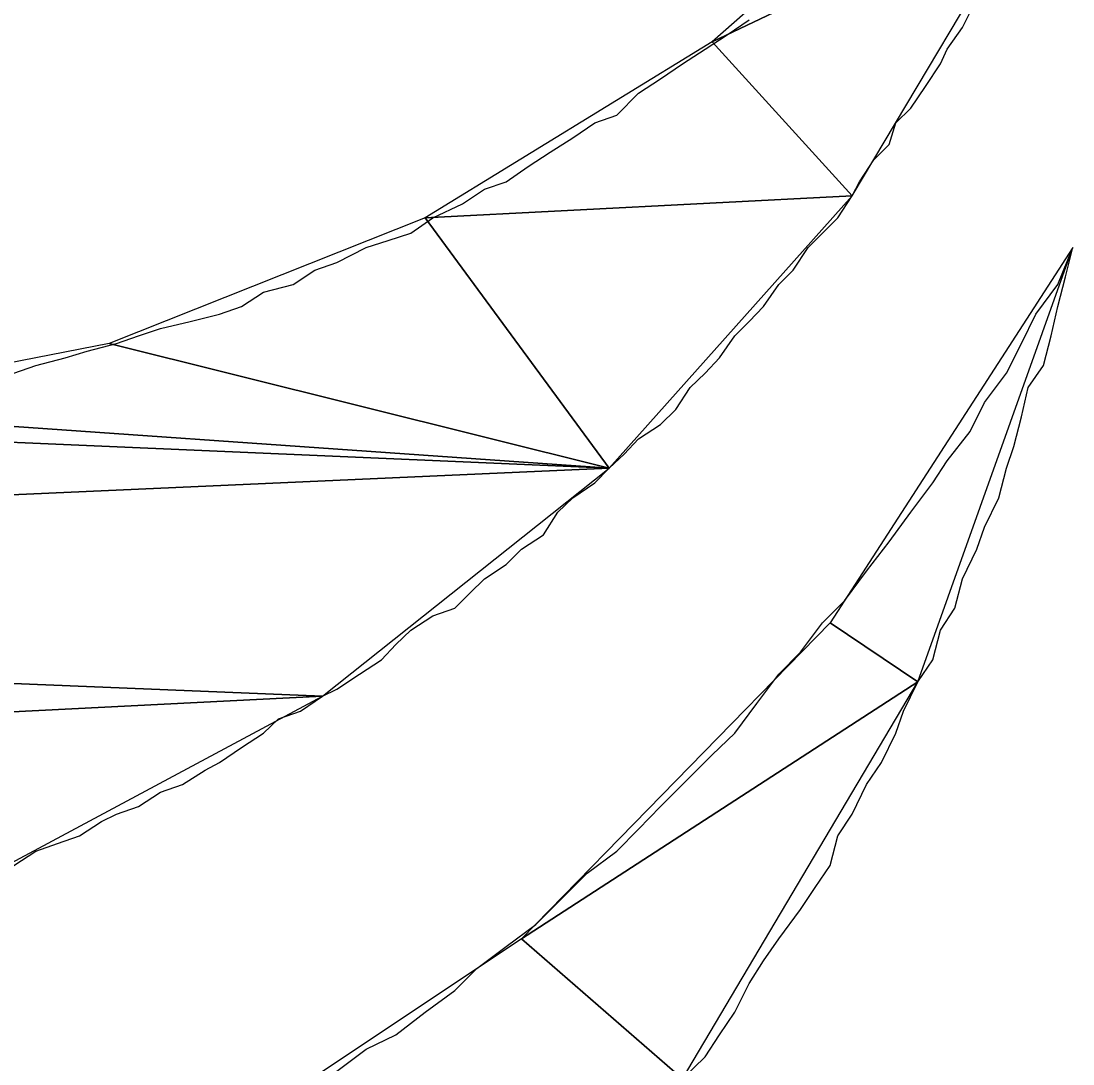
# Model space of a CAD drawing. Extents: x -495905 to -478420, y -1113297 to -1107716.
# Drawn here: x -494427.081 to -494425.662, y -1110242.349 to -1110240.942 of the extents above; entities that cross this region are included whole.
import ezdxf

# ---------------------------------------------------------------- set-up
doc = ezdxf.new("R2010")
doc.units = 0
doc.layers.add('legenda', color=7, linetype='Continuous')

msp = doc.modelspace()

# ---------------------------------------------------------------- linework, layer by layer
at = {"layer": 'legenda'}
for points in [[(-494425.8113, -1110240.6736), (-494426.1489, -1110240.9704), (-494425.7123, -1110240.7624)], [(-494425.8113, -1110240.6736), (-494426.1489, -1110240.9704), (-494425.7123, -1110240.7624)], [(-494425.7123, -1110240.7624), (-494426.1489, -1110240.9704), (-494425.9601, -1110241.1784)], [(-494425.7123, -1110240.7624), (-494426.1489, -1110240.9704), (-494425.9601, -1110241.1784)], [(-494426.1489, -1110240.9704), (-494426.5355, -1110241.208), (-494425.9601, -1110241.1784)], [(-494426.1489, -1110240.9704), (-494426.5355, -1110241.208), (-494425.9601, -1110241.1784)], [(-494425.9601, -1110241.1784), (-494426.5355, -1110241.208), (-494426.2877, -1110241.5456)], [(-494425.9601, -1110241.1784), (-494426.5355, -1110241.208), (-494426.2877, -1110241.5456)], [(-494426.5355, -1110241.208), (-494426.9619, -1110241.3774), (-494426.2877, -1110241.5456)], [(-494426.5355, -1110241.208), (-494426.9619, -1110241.3774), (-494426.2877, -1110241.5456)], [(-494425.6623, -1110241.2478), (-494425.9897, -1110241.7538), (-494425.8715, -1110241.8334)], [(-494425.6623, -1110241.2478), (-494425.9897, -1110241.7538), (-494425.8715, -1110241.8334)], [(-494426.9619, -1110241.3774), (-494427.4177, -1110241.4662), (-494426.2877, -1110241.5456)], [(-494426.9619, -1110241.3774), (-494427.4177, -1110241.4662), (-494426.2877, -1110241.5456)], [(-494427.4177, -1110241.4662), (-494427.8839, -1110241.4764), (-494426.2877, -1110241.5456)], [(-494427.4177, -1110241.4662), (-494427.8839, -1110241.4764), (-494426.2877, -1110241.5456)], [(-494427.8839, -1110241.4764), (-494430.0657, -1110241.714), (-494426.2877, -1110241.5456)], [(-494427.8839, -1110241.4764), (-494430.0657, -1110241.714), (-494426.2877, -1110241.5456)], [(-494426.2877, -1110241.5456), (-494430.0657, -1110241.714), (-494426.6741, -1110241.8528)], [(-494426.2877, -1110241.5456), (-494430.0657, -1110241.714), (-494426.6741, -1110241.8528)], [(-494430.0657, -1110241.714), (-494429.6189, -1110242.0016), (-494426.6741, -1110241.8528)], [(-494430.0657, -1110241.714), (-494429.6189, -1110242.0016), (-494426.6741, -1110241.8528)], [(-494425.9897, -1110241.7538), (-494426.4059, -1110242.1802), (-494425.8715, -1110241.8334)], [(-494425.9897, -1110241.7538), (-494426.4059, -1110242.1802), (-494425.8715, -1110241.8334)], [(-494425.8715, -1110241.8334), (-494426.4059, -1110242.1802), (-494426.1887, -1110242.3688)], [(-494425.8715, -1110241.8334), (-494426.4059, -1110242.1802), (-494426.1887, -1110242.3688)], [(-494426.6741, -1110241.8528), (-494429.6189, -1110242.0016), (-494427.1199, -1110242.0914)], [(-494426.6741, -1110241.8528), (-494429.6189, -1110242.0016), (-494427.1199, -1110242.0914)], [(-494426.4059, -1110242.1802), (-494426.9119, -1110242.5178), (-494426.1887, -1110242.3688)], [(-494426.4059, -1110242.1802), (-494426.9119, -1110242.5178), (-494426.1887, -1110242.3688)]]:
    msp.add_lwpolyline(points, close=True, dxfattribs=at)
for points in [[(-494426.2183, -1110241.0204), (-494426.1887, -1110241), (-494426.1581, -1110240.9806), (-494426.1285, -1110240.9612), (-494426.0989, -1110240.9408)], [(-494426.2183, -1110241.0204), (-494426.1887, -1110241), (-494426.1581, -1110240.9806), (-494426.1285, -1110240.9612), (-494426.0989, -1110240.9408)], [(-494425.9011, -1110241.0796), (-494425.8807, -1110241.0602), (-494425.8613, -1110241.0306), (-494425.8409, -1110241), (-494425.8317, -1110240.9806), (-494425.8113, -1110240.951), (-494425.8011, -1110240.9306)], [(-494425.9011, -1110241.0796), (-494425.8807, -1110241.0602), (-494425.8613, -1110241.0306), (-494425.8409, -1110241), (-494425.8317, -1110240.9806), (-494425.8113, -1110240.951), (-494425.8011, -1110240.9306)], [(-494427.0903, -1110241.4172), (-494427.0607, -1110241.407), (-494427.0209, -1110241.3968), (-494426.9915, -1110241.3876), (-494426.9517, -1110241.3774), (-494426.9221, -1110241.3672), (-494426.8925, -1110241.357), (-494426.8527, -1110241.3478), (-494426.8129, -1110241.3376), (-494426.7833, -1110241.3274), (-494426.7537, -1110241.308), (-494426.7139, -1110241.2978), (-494426.6845, -1110241.2784), (-494426.6549, -1110241.2682), (-494426.6151, -1110241.2478), (-494426.5855, -1110241.2386), (-494426.5549, -1110241.2284), (-494426.5253, -1110241.208), (-494426.4855, -1110241.1888), (-494426.4559, -1110241.1694), (-494426.4263, -1110241.1592), (-494426.3967, -1110241.1388), (-494426.3671, -1110241.1194), (-494426.3365, -1110241.1), (-494426.3069, -1110241.0796), (-494426.2775, -1110241.0694), (-494426.2479, -1110241.0398), (-494426.2183, -1110241.0204)], [(-494427.0903, -1110241.4172), (-494427.0607, -1110241.407), (-494427.0209, -1110241.3968), (-494426.9915, -1110241.3876), (-494426.9517, -1110241.3774), (-494426.9221, -1110241.3672), (-494426.8925, -1110241.357), (-494426.8527, -1110241.3478), (-494426.8129, -1110241.3376), (-494426.7833, -1110241.3274), (-494426.7537, -1110241.308), (-494426.7139, -1110241.2978), (-494426.6845, -1110241.2784), (-494426.6549, -1110241.2682), (-494426.6151, -1110241.2478), (-494426.5855, -1110241.2386), (-494426.5549, -1110241.2284), (-494426.5253, -1110241.208), (-494426.4855, -1110241.1888), (-494426.4559, -1110241.1694), (-494426.4263, -1110241.1592), (-494426.3967, -1110241.1388), (-494426.3671, -1110241.1194), (-494426.3365, -1110241.1), (-494426.3069, -1110241.0796), (-494426.2775, -1110241.0694), (-494426.2479, -1110241.0398), (-494426.2183, -1110241.0204)], [(-494427.0903, -1110242.0812), (-494427.0607, -1110242.0618), (-494427.0313, -1110242.0516), (-494427.0017, -1110242.0414), (-494426.9721, -1110242.022), (-494426.9517, -1110242.0118), (-494426.9221, -1110242.0016), (-494426.8925, -1110241.9822), (-494426.8629, -1110241.972), (-494426.8323, -1110241.9526), (-494426.8129, -1110241.9424), (-494426.7833, -1110241.922), (-494426.7537, -1110241.9028), (-494426.7333, -1110241.8834), (-494426.7037, -1110241.8732), (-494426.6741, -1110241.8528), (-494426.6549, -1110241.8436), (-494426.6243, -1110241.8232), (-494426.5947, -1110241.8038), (-494426.5753, -1110241.7834), (-494426.5549, -1110241.764), (-494426.5253, -1110241.7446), (-494426.4957, -1110241.7344), (-494426.4753, -1110241.714), (-494426.4559, -1110241.6946), (-494426.4263, -1110241.6752), (-494426.4059, -1110241.6548), (-494426.3763, -1110241.6354), (-494426.3569, -1110241.6048), (-494426.3365, -1110241.5854), (-494426.3069, -1110241.565), (-494426.2877, -1110241.5456), (-494426.2673, -1110241.5264), (-494426.2479, -1110241.506), (-494426.2183, -1110241.4866), (-494426.1979, -1110241.4662), (-494426.1785, -1110241.4366), (-494426.1581, -1110241.4172), (-494426.1387, -1110241.3968), (-494426.1183, -1110241.3672), (-494426.0989, -1110241.3478), (-494426.0795, -1110241.3274), (-494426.0591, -1110241.2978), (-494426.0397, -1110241.2784), (-494426.0193, -1110241.2478), (-494425.9999, -1110241.2284), (-494425.9795, -1110241.208), (-494425.9601, -1110241.1784), (-494425.9501, -1110241.1592), (-494425.9307, -1110241.1296), (-494425.9103, -1110241.1092), (-494425.9011, -1110241.0796)], [(-494427.0903, -1110242.0812), (-494427.0607, -1110242.0618), (-494427.0313, -1110242.0516), (-494427.0017, -1110242.0414), (-494426.9721, -1110242.022), (-494426.9517, -1110242.0118), (-494426.9221, -1110242.0016), (-494426.8925, -1110241.9822), (-494426.8629, -1110241.972), (-494426.8323, -1110241.9526), (-494426.8129, -1110241.9424), (-494426.7833, -1110241.922), (-494426.7537, -1110241.9028), (-494426.7333, -1110241.8834), (-494426.7037, -1110241.8732), (-494426.6741, -1110241.8528), (-494426.6549, -1110241.8436), (-494426.6243, -1110241.8232), (-494426.5947, -1110241.8038), (-494426.5753, -1110241.7834), (-494426.5549, -1110241.764), (-494426.5253, -1110241.7446), (-494426.4957, -1110241.7344), (-494426.4753, -1110241.714), (-494426.4559, -1110241.6946), (-494426.4263, -1110241.6752), (-494426.4059, -1110241.6548), (-494426.3763, -1110241.6354), (-494426.3569, -1110241.6048), (-494426.3365, -1110241.5854), (-494426.3069, -1110241.565), (-494426.2877, -1110241.5456), (-494426.2673, -1110241.5264), (-494426.2479, -1110241.506), (-494426.2183, -1110241.4866), (-494426.1979, -1110241.4662), (-494426.1785, -1110241.4366), (-494426.1581, -1110241.4172), (-494426.1387, -1110241.3968), (-494426.1183, -1110241.3672), (-494426.0989, -1110241.3478), (-494426.0795, -1110241.3274), (-494426.0591, -1110241.2978), (-494426.0397, -1110241.2784), (-494426.0193, -1110241.2478), (-494425.9999, -1110241.2284), (-494425.9795, -1110241.208), (-494425.9601, -1110241.1784), (-494425.9501, -1110241.1592), (-494425.9307, -1110241.1296), (-494425.9103, -1110241.1092), (-494425.9011, -1110241.0796)], [(-494426.4957, -1110242.2496), (-494426.4661, -1110242.22), (-494426.4263, -1110242.1904), (-494426.3865, -1110242.1608), (-494426.3569, -1110242.1312), (-494426.3173, -1110242.0914), (-494426.2775, -1110242.0618), (-494426.2479, -1110242.0322), (-494426.2183, -1110242.0016), (-494426.1785, -1110241.9618), (-494426.1489, -1110241.9322), (-494426.1183, -1110241.9028), (-494426.0887, -1110241.863), (-494426.0591, -1110241.8232), (-494426.0295, -1110241.7936), (-494425.9999, -1110241.7538), (-494425.9705, -1110241.7242), (-494425.9409, -1110241.6844), (-494425.9103, -1110241.6446), (-494425.8807, -1110241.6048), (-494425.8511, -1110241.565), (-494425.8317, -1110241.5356), (-494425.8011, -1110241.4958), (-494425.7817, -1110241.457), (-494425.7521, -1110241.4172), (-494425.7317, -1110241.3774), (-494425.7123, -1110241.3376), (-494425.6827, -1110241.2978), (-494425.6623, -1110241.2478)], [(-494426.4957, -1110242.2496), (-494426.4661, -1110242.22), (-494426.4263, -1110242.1904), (-494426.3865, -1110242.1608), (-494426.3569, -1110242.1312), (-494426.3173, -1110242.0914), (-494426.2775, -1110242.0618), (-494426.2479, -1110242.0322), (-494426.2183, -1110242.0016), (-494426.1785, -1110241.9618), (-494426.1489, -1110241.9322), (-494426.1183, -1110241.9028), (-494426.0887, -1110241.863), (-494426.0591, -1110241.8232), (-494426.0295, -1110241.7936), (-494425.9999, -1110241.7538), (-494425.9705, -1110241.7242), (-494425.9409, -1110241.6844), (-494425.9103, -1110241.6446), (-494425.8807, -1110241.6048), (-494425.8511, -1110241.565), (-494425.8317, -1110241.5356), (-494425.8011, -1110241.4958), (-494425.7817, -1110241.457), (-494425.7521, -1110241.4172), (-494425.7317, -1110241.3774), (-494425.7123, -1110241.3376), (-494425.6827, -1110241.2978), (-494425.6623, -1110241.2478)], [(-494426.0989, -1110242.2404), (-494426.0795, -1110242.2098), (-494426.0591, -1110242.1802), (-494426.0295, -1110242.1404), (-494426.0101, -1110242.1108), (-494425.9897, -1110242.0812), (-494425.9795, -1110242.0414), (-494425.9601, -1110242.0118), (-494425.9409, -1110241.972), (-494425.9205, -1110241.9424), (-494425.9011, -1110241.9028), (-494425.8909, -1110241.8732), (-494425.8715, -1110241.8334), (-494425.8511, -1110241.8038), (-494425.8409, -1110241.764), (-494425.8215, -1110241.7344), (-494425.8113, -1110241.6946), (-494425.7919, -1110241.6548), (-494425.7817, -1110241.6252), (-494425.7623, -1110241.5854), (-494425.7521, -1110241.5456), (-494425.7419, -1110241.5162), (-494425.7317, -1110241.4764), (-494425.7225, -1110241.4366), (-494425.7021, -1110241.407), (-494425.6919, -1110241.3672), (-494425.6827, -1110241.3274), (-494425.6725, -1110241.2876), (-494425.6623, -1110241.2478)], [(-494426.0989, -1110242.2404), (-494426.0795, -1110242.2098), (-494426.0591, -1110242.1802), (-494426.0295, -1110242.1404), (-494426.0101, -1110242.1108), (-494425.9897, -1110242.0812), (-494425.9795, -1110242.0414), (-494425.9601, -1110242.0118), (-494425.9409, -1110241.972), (-494425.9205, -1110241.9424), (-494425.9011, -1110241.9028), (-494425.8909, -1110241.8732), (-494425.8715, -1110241.8334), (-494425.8511, -1110241.8038), (-494425.8409, -1110241.764), (-494425.8215, -1110241.7344), (-494425.8113, -1110241.6946), (-494425.7919, -1110241.6548), (-494425.7817, -1110241.6252), (-494425.7623, -1110241.5854), (-494425.7521, -1110241.5456), (-494425.7419, -1110241.5162), (-494425.7317, -1110241.4764), (-494425.7225, -1110241.4366), (-494425.7021, -1110241.407), (-494425.6919, -1110241.3672), (-494425.6827, -1110241.3274), (-494425.6725, -1110241.2876), (-494425.6623, -1110241.2478)], [(-494426.1887, -1110242.3688), (-494426.1581, -1110242.3392), (-494426.1387, -1110242.3096), (-494426.1183, -1110242.279), (-494426.0989, -1110242.2404)], [(-494426.1887, -1110242.3688), (-494426.1581, -1110242.3392), (-494426.1387, -1110242.3096), (-494426.1183, -1110242.279), (-494426.0989, -1110242.2404)], [(-494426.6549, -1110242.3586), (-494426.6151, -1110242.329), (-494426.5753, -1110242.3096), (-494426.5355, -1110242.279), (-494426.4957, -1110242.2496)], [(-494426.6549, -1110242.3586), (-494426.6151, -1110242.329), (-494426.5753, -1110242.3096), (-494426.5355, -1110242.279), (-494426.4957, -1110242.2496)]]:
    msp.add_lwpolyline(points, dxfattribs=at)

doc.saveas('drawing.dxf')
